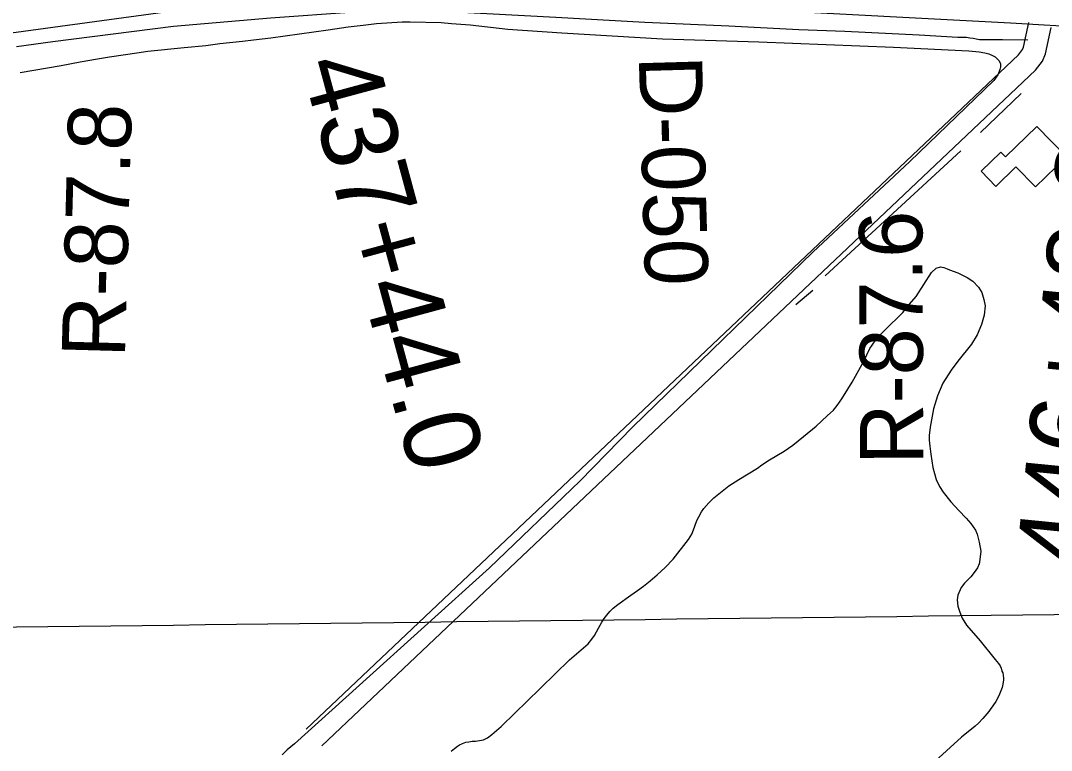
# Model space of a CAD drawing. Extents: x 3704301 to 3742427, y 506229 to 532009.
# Drawn here: x 3716465 to 3717817, y 517639 to 518597 of the extents above; entities that cross this region are included whole.
import ezdxf

# ---------------------------------------------------------------- set-up
doc = ezdxf.new("R2010")
doc.units = 0
for name, color, linetype in [('V-BLDG-OTLN', 7, 'Continuous'), ('V-GRID-MAJR', 7, 'Continuous'), ('V-RIVR-RANG-IDEN', 7, 'Continuous'), ('V-ROAD-CNTR', 7, 'Continuous'), ('V-SITE-VEGE', 7, 'Continuous'), ('V-SURV-IDEN', 7, 'Continuous'), ('V-TOPO-SHOR', 7, 'Continuous')]:
    doc.layers.add(name, color=color, linetype=linetype)

msp = doc.modelspace()

# ---------------------------------------------------------------- linework, layer by layer
at = {"layer": 'V-BLDG-OTLN'}
msp.add_lwpolyline([(3717836.242, 518418.021), (3717795.717, 518378.655), (3717770.108, 518405.017), (3717743.792, 518379.451), (3717724.415, 518399.39900000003), (3717750.202, 518424.44800000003), (3717756.518, 518417.94800000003), (3717797.5840000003, 518457.814)], close=True, dxfattribs=at)
at = {"layer": 'V-GRID-MAJR'}
msp.add_spline([(3708498.534, 517706.704), (3713778.102, 517769.291), (3719057.661, 517832.646), (3724337.211, 517896.76900000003), (3729616.752, 517961.659), (3734896.2830000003, 518027.318), (3740175.804, 518093.744), (3740175.805, 518093.744)], degree=3, dxfattribs=at)
at = {"layer": 'V-ROAD-CNTR'}
for points in [[(3718780.984399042, 518498.22397736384), (3718179.10160281, 518515.0229437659), (3718151.7466575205, 518517.6219385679), (3718130.4017002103, 518521.2299313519), (3718088.0457849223, 518529.98591383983), (3717980.9049992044, 518561.00785179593), (3717958.8460433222, 518565.946841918), (3717941.690077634, 518570.39283302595), (3717923.510113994, 518575.14582351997), (3717898.816163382, 518579.17281546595), (3717869.023222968, 518584.9978038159), (3717837.850285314, 518589.07379566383), (3717807.083346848, 518590.79779221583), (3717763.1384347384, 518593.4077869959), (3717074.307812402, 518630.34071313), (3717017.92392517, 518633.024707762), (3716960.9360391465, 518633.922705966), (3716927.571105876, 518635.51070279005), (3716890.6951796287, 518634.1547055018), (3716848.315264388, 518631.50571079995), (3716792.891375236, 518627.14471952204), (3716349.319262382, 518566.5998406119)], [(3716839.292282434, 517667.37163907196), (3717773.3194143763, 518551.87887005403), (3717778.6054038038, 518558.8668560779), (3717779.994401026, 518562.21584938), (3717787.03238695, 518594.329785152)], [(3716859.920241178, 517645.589682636), (3717795.7473695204, 518531.8009102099), (3717804.8473513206, 518543.82888615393), (3717808.7283435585, 518553.1898674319), (3717816.3363283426, 518587.90779799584)]]:
    msp.add_lwpolyline(points, dxfattribs=at)
at = {"layer": 'V-SITE-VEGE'}
for points in [[(3716868.167, 518584.929), (3716894.498, 518588.757), (3716913.924, 518590.963), (3716931.379, 518593.048), (3716965.009, 518595.401), (3716975.554, 518595.44), (3717016.1780000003, 518594.211), (3717029.668, 518593.099), (3717054.539, 518591.31700000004), (3717103.701, 518585.787), (3717174.519, 518580.952), (3717306.761, 518573.09), (3717433.132, 518568.938), (3717609.537, 518562.20300000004), (3717708.197, 518557.05), (3717721.825, 518555.794), (3717729.406, 518554.598), (3717734.455, 518553.14400000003), (3717739.4990000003, 518551.268), (3717742.714, 518549.411), (3717748.148, 518544.156), (3717749.657, 518540.205), (3717750.063, 518538.37200000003), (3717750.04, 518536.121), (3717749.168, 518532.898), (3717748.299, 518530.092), (3717746.286, 518525.613), (3717741.017, 518518.49), (3717630.748, 518411.82800000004), (3717503.6350000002, 518293.233), (3717371.223, 518164.563), (3717267.7630000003, 518063.881), (3717198.329, 517992.82800000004), (3717079.558, 517879.074), (3716823.844, 517648.223), (3716814.489, 517640.297), (3716807.819, 517633.75200000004)], [(3716464.306, 518528.943), (3716517.738, 518537.91500000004), (3716542.8140000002, 518542.878), (3716565.489, 518546.742), (3716581.404, 518549.54600000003), (3716602.242, 518552.44), (3716617.312, 518554.82800000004), (3716631.531, 518556.661), (3716679.3850000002, 518561.549), (3716707.815, 518564.373), (3716726.12, 518566.87200000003), (3716755.537, 518570.108), (3716770.316, 518571.65400000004), (3716792.696, 518574.255), (3716868.167, 518584.929)], [(3717224.9390000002, 517803.593), (3717227.085, 517807.65), (3717230.227, 517812.401), (3717233.36, 517816.87200000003), (3717237.6240000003, 517821.75200000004), (3717242.023, 517825.928), (3717247.977, 517830.933), (3717265.106, 517843.146), (3717273.88, 517849.109), (3717281.669, 517854.80100000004), (3717290.454, 517861.889), (3717299.668, 517869.813), (3717309.884, 517879.422), (3717320.673, 517890.287), (3717340.6040000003, 517915.971), (3717344.89, 517923.24100000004), (3717347.1920000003, 517928.70300000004), (3717348.927, 517933.74700000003), (3717351.665, 517940.895), (3717354.2460000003, 517945.931), (3717357.68, 517952.226), (3717360.818, 517956.836), (3717367.355, 517964.228), (3717374.023, 517970.632), (3717380.2630000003, 517976.05700000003), (3717393.721, 517986.61600000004), (3717406.877, 517994.927), (3717431.203, 518009.884), (3717437.009, 518014.045), (3717446.913, 518020.56200000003), (3717466.005, 518032.05100000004), (3717477.47, 518039.815), (3717491.636, 518051.071), (3717507.938, 518064.838), (3717522.409, 518078.479), (3717531.0530000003, 518085.85000000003), (3717535.752, 518091.711), (3717541.6010000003, 518100.516), (3717549.594, 518113.23600000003), (3717555.451, 518122.74100000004), (3717570.475, 518150.155), (3717574.631, 518158.27400000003), (3717578.504, 518166.533), (3717581.502, 518171.145), (3717586.347, 518178.131), (3717591.044, 518183.851), (3717598.142, 518190.955), (3717621.698, 518213.791), (3717630.521, 518224.67600000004), (3717639.477, 518234.998), (3717659.162, 518266.439), (3717665.552, 518272.29000000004), (3717671.057, 518273.928), (3717675.687, 518272.9), (3717679.8880000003, 518271.174), (3717682.97, 518269.73600000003), (3717693.9, 518265.837), (3717706.078, 518259.955), (3717713.483, 518255.10500000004), (3717720.864, 518247.302), (3717725.294, 518240.08900000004), (3717728.157, 518230.781), (3717729.912, 518222.88800000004), (3717728.669, 518210.528), (3717725.036, 518198.33), (3717719.281, 518184.463), (3717711.9960000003, 518172.44), (3717694.0700000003, 518150.254), (3717684.957, 518138.246), (3717674.25, 518121.33400000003), (3717667.2, 518104.528), (3717661.9760000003, 518087.423), (3717657.671, 518063.56), (3717656.444, 518052.603), (3717656.526, 518046.555), (3717657.0160000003, 518038.67600000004), (3717658.3200000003, 518028.119), (3717661.106, 518010.375), (3717665.46, 517995.007), (3717670.012, 517985.824), (3717674.577, 517978.047), (3717684.866, 517965.718), (3717695.4420000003, 517954.088), (3717704.912, 517944.294), (3717711.173, 517937.204), (3717717.137, 517928.289), (3717719.332, 517922.92600000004), (3717721.9050000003, 517912.495), (3717723.903, 517900.805), (3717722.501, 517886.336), (3717722.058, 517884.08900000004), (3717719.758, 517878.76900000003), (3717715.484, 517872.903), (3717710.79, 517867.322), (3717702.838, 517858.962), (3717698.281, 517852.96), (3717693.968, 517843.017), (3717693.0670000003, 517836.979), (3717693.972, 517828.533), (3717696.427, 517820.775), (3717699.448, 517813.01300000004)], [(3717699.448, 517813.01300000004), (3717705.265, 517803.679), (3717723.348, 517782.978), (3717742.802, 517758.608), (3717747.253, 517753.222), (3717749.333, 517750.25), (3717750.7120000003, 517747.424), (3717751.799, 517743.478), (3717752.762, 517741.08), (3717753.821, 517734.178), (3717753.9390000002, 517731.927), (3717752.903, 517726.45300000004), (3717751.875, 517722.103), (3717748.416, 517713.135), (3717746.407, 517708.516), (3717743.83, 517703.759), (3717739.9760000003, 517698.031), (3717736.417, 517693.142), (3717734.563, 517690.349), (3717726.742, 517681.143), (3717721.063, 517675.29000000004), (3717716.664, 517671.255), (3717698.809, 517656.659), (3717620.234, 517585.272)], [(3717029.468, 517638.401), (3717033.58, 517642.018), (3717037.545, 517645.071), (3717040.2320000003, 517646.593), (3717044.326, 517648.38300000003), (3717048.842, 517650.027), (3717052.645, 517650.83400000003), (3717056.87, 517651.357), (3717061.3710000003, 517651.738), (3717066.723, 517652.528), (3717071.6520000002, 517653.46400000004), (3717077.161, 517656.085), (3717082.685, 517660.251), (3717094.879, 517670.96400000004), (3717113.614, 517689.206), (3717128.3680000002, 517702.987), (3717184.436, 517758.42), (3717208.9560000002, 517779.13800000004), (3717214.08, 517785.558), (3717217.218, 517790.30700000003), (3717222.793, 517799.816), (3717224.9390000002, 517803.593)]]:
    msp.add_lwpolyline(points, dxfattribs=at)
at = {"layer": 'V-TOPO-SHOR'}
for p, q in [((3717777.123, 518501.113), (3717723.633, 518450.12)), ((3717697.843, 518425.929), (3717519.98, 518261.837)), ((3717503.637, 518242.819), (3717481.654, 518223.857))]:
    msp.add_line(p, q, dxfattribs=at)
msp.add_lwpolyline([(3717785.509, 518571.353), (3717752.381, 518571.73600000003), (3717722.136, 518571.61100000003), (3717717.745, 518572.477), (3717713.903, 518573.27), (3717709.44, 518573.931), (3717705.115, 518574.521), (3717701.339, 518574.902), (3717693.708, 518574.767), (3717643.286, 518577.99700000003), (3717545.721, 518582.496), (3717485.186, 518584.925), (3717393.465, 518589.439), (3717283.393, 518594.262), (3717166.669, 518600.869), (3717026.9280000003, 518608.518), (3716994.914, 518610.128), (3716982.9620000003, 518610.998), (3716974.919, 518611.004), (3716902.236, 518608.05100000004), (3716792.3850000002, 518599.951), (3716665.186, 518589.197), (3716506.828, 518568.91000000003), (3716459.132, 518562.55700000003)], dxfattribs=at)

# ---------------------------------------------------------------- texts
at = {"layer": 'V-RIVR-RANG-IDEN'}
for s, height, rotation, p in [('D-050', 83, 271.63132571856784, (3717275.426912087, 518550.0654679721)), ('R-87.8', 82.999998, 88.43644143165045, (3716601.477, 518154.08900000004)), ('R-87.6', 82.999998, 90.27470241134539, (3717648.7878738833, 518014.46659857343))]:
    msp.add_text(s, height=height, rotation=rotation, dxfattribs=at).set_placement(p)
at = {"layer": 'V-SURV-IDEN'}
for s, height, rotation, p in [('437+44.0', 100.00000000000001, 285.1580952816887, (3716832.0277541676, 518539.9682682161)), ('446+48.8', 99.99999999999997, 84.33563635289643, (3717869.86738652, 517875.8436641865))]:
    msp.add_text(s, height=height, rotation=rotation, dxfattribs=at).set_placement(p)

doc.saveas('drawing.dxf')
